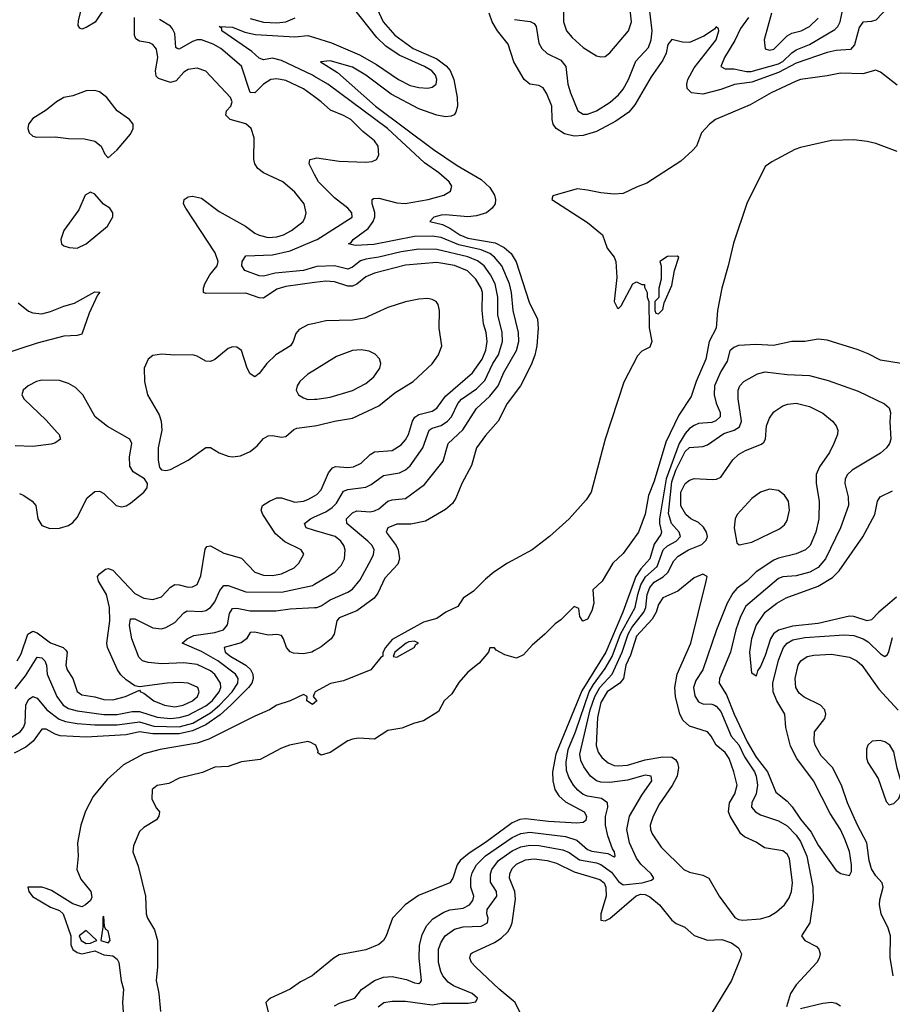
# Model space of a CAD drawing. Header units: inches. Extents: x 1603819 to 1745079, y 385938 to 533966.
# Tile 472 of 561: x 1618671 to 1622604, y 510982 to 515420. Entities that reach past the tile are written whole.
import ezdxf

# ---------------------------------------------------------------- set-up
doc = ezdxf.new("R2010")
doc.units = ezdxf.units.IN
doc.header["$MEASUREMENT"] = 0
doc.layers.add('B6511', color=7, linetype='Continuous')
doc.layers.add('B6521', color=7, linetype='Continuous')

msp = doc.modelspace()

# ---------------------------------------------------------------- linework, layer by layer
at = {"layer": 'B6511', "color": 5}
for points, elevation in [([(1619050, 515467.8), (1619011, 515409), (1618970, 515385), (1618950, 515377.2), (1618941.3, 515381.3), (1618933.4, 515393.4), (1618935.2, 515415.2), (1618973.7, 515570)], 380), ([(1620000, 514234.9), (1619870, 514217.2), (1619830, 514205.2), (1619770, 514165.4), (1619750, 514166.4), (1619690, 514187.4), (1619510, 514185.6), (1619499.5, 514190), (1619498.5, 514210), (1619505.2, 514230), (1619527.8, 514270), (1619560.2, 514310), (1619565.8, 514330), (1619551.9, 514370), (1619419.4, 514570), (1619408.9, 514590), (1619412.6, 514610), (1619430, 514621.1), (1619450, 514625.4), (1619490, 514615.7), (1619570, 514556.4), (1619688.9, 514488.9), (1619730, 514458.4), (1619750, 514448.4), (1619790, 514439.2), (1619830, 514441.3), (1619859.7, 514450), (1619895.1, 514470), (1619947.6, 514510), (1619958, 514530), (1619961.7, 514550), (1619952.9, 514590), (1619910, 514643.5), (1619856.8, 514690), (1619769.5, 514729.5), (1619743.2, 514750), (1619730.6, 514770), (1619726.1, 514790), (1619727.5, 514887.5), (1619713.5, 514930), (1619690.5, 514950.5), (1619619.3, 514970), (1619599.4, 514990), (1619602.6, 515010), (1619622.4, 515030), (1619628.4, 515050), (1619620.6, 515070), (1619510, 515188.7), (1619470, 515202.2), (1619430, 515196.3), (1619410, 515184.4), (1619375.7, 515144.3), (1619350, 515136.9), (1619295.6, 515155.6), (1619285, 515165), (1619282.5, 515190), (1619292.9, 515250), (1619286.7, 515286.7), (1619270, 515308.4), (1619255.9, 515315.9), (1619210, 515323.2), (1619194.2, 515334.2), (1619187.9, 515350), (1619188.3, 515430)], 380), ([(1620000, 515072.2), (1619950, 515109.3), (1619870, 515145.6), (1619830, 515154.3), (1619803.1, 515150), (1619770, 515129.9), (1619730, 515091.2), (1619710, 515091.9), (1619670.3, 515210.3), (1619577.3, 515290), (1619543.1, 515310), (1619490, 515329.4), (1619470, 515329.4), (1619450, 515322.3), (1619390, 515287.2), (1619380.7, 515290), (1619374.9, 515294.9), (1619370, 515357.6), (1619359.7, 515379.7), (1619350, 515391.1), (1619301.3, 515421.3)], 360), ([(1619710, 515425.1), (1619770, 515409.4), (1619830, 515406.8), (1619870, 515411.3), (1619912.1, 515427.9)], 360), ([(1620000, 515164.4), (1619990.4, 515170), (1619850, 515236), (1619810, 515246.2), (1619770, 515239.6), (1619750, 515246.9), (1619717.4, 515277.4), (1619582.2, 515370), (1619581.2, 515381.2), (1619569.4, 515390), (1619630, 515386.5), (1619684.7, 515364.7), (1619734, 515354), (1619910, 515343.5), (1619970, 515348.7), (1620000, 515339.6)], 340), ([(1620000, 514722.4), (1619975.4, 514770), (1619978, 514790), (1620000, 514795.1)], 360), ([(1620000, 514304.3), (1619950, 514289.7), (1619822.7, 514277.3), (1619770, 514264.7), (1619750, 514265.6), (1619684.7, 514290), (1619672, 514310), (1619672.9, 514330), (1619690, 514355.5), (1619810, 514359.9), (1619890, 514378.9), (1620000, 514425.3)], 360), ([(1618663.9, 514143.9), (1618710, 514106.9), (1618730, 514098.9), (1618770, 514095.1), (1618810, 514104.2), (1618870, 514128.7), (1618917.9, 514142.1), (1619010, 514194.3), (1619031.4, 514191.4), (1619021.4, 514178.6), (1618983.1, 514096.9), (1618950, 514002.9), (1618930, 513996.7), (1618870, 513993.1), (1618750, 513962.8), (1618589.3, 513910)], 380), ([(1620000, 514051.4), (1619970, 514045), (1619930, 514024.4), (1619914.7, 514005.3), (1619903.6, 513970), (1619891.7, 513950), (1619824.8, 513910), (1619784.2, 513870), (1619750, 513825.6), (1619730, 513809.8), (1619710, 513823.5), (1619696.3, 513850), (1619670, 513929.6), (1619650, 513944.4), (1619630, 513946), (1619610, 513937.6), (1619550, 513889), (1619530, 513879.1), (1619510, 513881.2), (1619470, 513904.2), (1619450, 513909.8), (1619370, 513908.8), (1619310, 513913.3), (1619270, 513906.6), (1619249.3, 513890.7), (1619231.2, 513850), (1619232.5, 513790), (1619246.4, 513730), (1619299.1, 513639.1), (1619308.6, 513610), (1619311, 513570), (1619294.2, 513490), (1619294.1, 513434.1), (1619301.2, 513401.2), (1619310, 513390.6), (1619330, 513388.8), (1619350, 513393.4), (1619430, 513434.4), (1619510, 513492.5), (1619530, 513492.4), (1619570, 513468.1), (1619610, 513452.6), (1619630, 513450.1), (1619665.1, 513454.9), (1619710, 513473.4), (1619741.1, 513498.9), (1619770, 513532.3), (1619790, 513544.4), (1619810, 513545.5), (1619850, 513538), (1619870, 513540.9), (1619906.6, 513573.4), (1619920.4, 513579.6), (1620000, 513589.3)], 420), ([(1620000, 513840.9), (1619970, 513822.3), (1619933.1, 513790), (1619920.8, 513770), (1619916.9, 513750), (1619927, 513730), (1619950, 513715.2), (1619970, 513708.4), (1620000, 513709.1)], 440), ([(1618670, 513284.1), (1618690, 513275.4), (1618726.7, 513250), (1618742.8, 513230), (1618752, 513170), (1618770, 513140.4), (1618806.7, 513126.7), (1618850, 513127.7), (1618890, 513139.6), (1618910, 513153.4), (1618930, 513176.4), (1618975, 513265), (1619010, 513293), (1619030, 513294.4), (1619050, 513284.4), (1619106, 513230), (1619130, 513223.7), (1619150, 513228.5), (1619170, 513240.4), (1619229.4, 513290), (1619245.1, 513310), (1619247, 513330), (1619232.7, 513350), (1619182.6, 513382.6), (1619167.6, 513407.6), (1619164.8, 513450), (1619175.6, 513510), (1619166.3, 513530), (1619066.5, 513586.5), (1619010.5, 513630.5), (1618954.6, 513730), (1618921.9, 513761.9), (1618890, 513779.8), (1618850, 513793.5), (1618770, 513795.6), (1618746.7, 513790), (1618708.8, 513770), (1618686.7, 513750), (1618679.5, 513730), (1618690.3, 513710), (1618790, 513615.2), (1618839.6, 513559.6), (1618847.8, 513550), (1618854, 513530), (1618829.1, 513510.9), (1618813.2, 513506.8), (1618730, 513496.8), (1618650, 513499.7)], 420), ([(1618659.9, 512530), (1618677.6, 512562.4), (1618708, 512650), (1618730, 512663.8), (1618750, 512657.1), (1618810, 512611.1), (1618866.7, 512590), (1618878.6, 512578.6), (1618883.9, 512570), (1618877.9, 512510), (1618883.9, 512490), (1618909.5, 512450), (1618930, 512391.6), (1618950, 512377), (1619010, 512368.7), (1619050, 512356.4), (1619090, 512355.2), (1619148.2, 512370), (1619210, 512398), (1619214.8, 512390), (1619230, 512385.2), (1619275.3, 512350), (1619322.6, 512330), (1619370, 512323.6), (1619406.9, 512330), (1619448.9, 512350), (1619472, 512370), (1619479.8, 512390), (1619474, 512410), (1619430, 512429), (1619390, 512432.7), (1619336, 512430), (1619210, 512412.8), (1619190, 512418), (1619150, 512445), (1619126.5, 512466.5), (1619111.3, 512490), (1619067, 512590), (1619063.9, 512610), (1619076.9, 512710), (1619075.6, 512770), (1619061.8, 512830), (1619026.4, 512890), (1619021.5, 512910), (1619030, 512922.7), (1619057.1, 512942.9), (1619070, 512946.2), (1619090, 512938.3), (1619190, 512833.1), (1619230, 512812.3), (1619270, 512806.1), (1619310, 512818.2), (1619350, 512861.7), (1619370, 512874), (1619390, 512873.5), (1619430, 512861.9), (1619450, 512863.2), (1619470, 512874.3), (1619487, 512913), (1619507, 513033), (1619514.8, 513045.2), (1619530, 513048.4), (1619590, 513015.6), (1619670, 512992.5), (1619730.1, 512930.1), (1619770, 512916.6), (1619810, 512915.3), (1619850, 512922.3), (1619907.1, 512950), (1619928.4, 512970), (1619951.1, 513011.1), (1619938.7, 513030), (1619866.3, 513066.3), (1619823, 513103), (1619766.1, 513190), (1619759.1, 513210), (1619765.3, 513230), (1619796.4, 513250), (1619830, 513264.4), (1619850, 513265), (1619910, 513245.6), (1619950, 513250.1), (1619970, 513257), (1620000, 513273.8)], 380), ([(1620000, 513118.4), (1619962, 513130), (1619954.2, 513150), (1619980.7, 513170), (1620000, 513178.8)], 360), ([(1618650, 512404.5), (1618696.8, 512463.2), (1618750, 512547), (1618770, 512543.9), (1618783.9, 512530), (1618790.8, 512510.8), (1618795.1, 512470), (1618838.2, 512370), (1618867, 512330), (1618890, 512316.1), (1618930, 512304.3), (1619050, 512288), (1619110, 512288.3), (1619178.1, 512301.9), (1619210, 512301.7), (1619290, 512275.8), (1619350, 512270.9), (1619390, 512274.2), (1619430, 512285.3), (1619510, 512326.8), (1619538.1, 512350), (1619570.2, 512390), (1619577.6, 512410), (1619576.3, 512430), (1619550, 512469.3), (1619530, 512485.7), (1619470, 512513.9), (1619410, 512520.8), (1619310, 512516.6), (1619250, 512522.9), (1619224.4, 512530), (1619207.5, 512547.5), (1619175.7, 512630), (1619165.3, 512690), (1619170, 512719.6), (1619190, 512720.1), (1619270, 512678.4), (1619310, 512673.8), (1619330, 512680.1), (1619370, 512703.7), (1619410, 512746.4), (1619425.1, 512754.9), (1619490, 512752.8), (1619510, 512757.3), (1619529.9, 512770.1), (1619550, 512796.9), (1619572.1, 512847.9), (1619590, 512869.4), (1619610, 512869.6), (1619690, 512841.1), (1619850, 512839.9), (1619990, 512869.4), (1620000, 512875.4)], 360), ([(1618608.7, 512170), (1618672.1, 512210), (1618687.7, 512230), (1618694.9, 512250), (1618698.4, 512330), (1618710, 512356.1), (1618730, 512370.1), (1618750, 512362.6), (1618793.4, 512310), (1618847.9, 512267.9), (1618876.4, 512256.4), (1618930, 512248), (1619010, 512241.8), (1619110, 512241.1), (1619210, 512254.9), (1619275.9, 512235.9), (1619390, 512233), (1619450.8, 512250), (1619530, 512295.6), (1619571, 512330), (1619628, 512390), (1619654.3, 512430), (1619655.1, 512450), (1619642.9, 512470), (1619563.2, 512530), (1619490, 512572.6), (1619402.4, 512610), (1619425.8, 512630), (1619455.1, 512644.9), (1619550, 512658.4), (1619589.5, 512670.5), (1619607.1, 512692.9), (1619616.1, 512743.9), (1619630, 512766.6), (1619650, 512768.2), (1619710, 512755.9), (1619825.1, 512754.9), (1619890, 512764.2), (1620000, 512770)], 340), ([(1620000, 512576.9), (1619987.8, 512570), (1619950, 512561.9), (1619905.1, 512565.1), (1619890, 512570.8), (1619872.6, 512590), (1619860.1, 512630), (1619850, 512644.2), (1619830, 512648.8), (1619790, 512646.1), (1619730, 512659.8), (1619710, 512657.8), (1619693, 512630), (1619669.2, 512610.8), (1619592, 512590), (1619596.3, 512570), (1619621.7, 512550), (1619690.1, 512510.1), (1619711.6, 512491.6), (1619722.1, 512470), (1619723.1, 512450), (1619716.3, 512430), (1619702.6, 512410), (1619622.4, 512330), (1619573.6, 512286.4), (1619510, 512242.4), (1619450, 512214.8), (1619390, 512200.6), (1619270, 512200.9), (1619210, 512210), (1619150, 512196.5), (1618970, 512186.9), (1618852.5, 512192.5), (1618830, 512199.9), (1618790, 512222.4), (1618770, 512222.9), (1618731.4, 512168.6), (1618698.3, 512141.7), (1618645.8, 512114.2)], 320), ([(1620000, 512341.6), (1619990, 512332.7), (1619964.9, 512350), (1619966, 512370), (1619950, 512378), (1619889.7, 512350.3), (1619830, 512330.3), (1619796.9, 512310), (1619730, 512281.2), (1619522.9, 512177.1), (1619470, 512159.4), (1619304.4, 512130), (1619230, 512111.2), (1619138.6, 512061.4), (1619064.5, 511995.5), (1619002, 511918), (1618966.8, 511853.2), (1618946, 511790), (1618930.8, 511710), (1618934.6, 511650), (1618928.8, 511590), (1618946.5, 511546.5), (1618990.6, 511490), (1618995.4, 511464.6), (1618989.6, 511450), (1618967.6, 511430), (1618950, 511420.7), (1618910, 511434.7), (1618814.3, 511494.3), (1618790, 511504.1), (1618769.9, 511510.1), (1618708, 511510), (1618711.5, 511490), (1618728.2, 511468.2), (1618810, 511419.7), (1618850, 511405.1), (1618867, 511390), (1618901.7, 511290), (1618901.8, 511250), (1618910, 511229.1), (1618930, 511215.4), (1618950, 511209.9), (1619010, 511222.4), (1619050, 511205.7), (1619090, 511199.8), (1619110, 511186), (1619117.3, 511170), (1619127.9, 511087.9), (1619138, 511050), (1619134, 510990), (1619147.3, 510792.7)], 280), ([(1620000, 512385), (1619994, 512370), (1620000, 512362.3)], 280), ([(1620000, 512152.9), (1619982.8, 512162.8), (1619970, 512166.6), (1619886.4, 512150), (1619850, 512136.4), (1619754.1, 512085.9), (1619670, 512074.7), (1619610, 512053.3), (1619550, 512051.2), (1619493.8, 512026.2), (1619390, 512001.1), (1619342.1, 511977.9), (1619290, 511969), (1619268.4, 511950), (1619266.7, 511906.7), (1619286.6, 511866.6), (1619301, 511850), (1619298, 511830), (1619286.8, 511813.2), (1619230, 511779.6), (1619210, 511760.9), (1619184.2, 511695.8), (1619180.8, 511670), (1619205.2, 511605.2), (1619236.9, 511470), (1619240.1, 511390), (1619246.8, 511370), (1619277.6, 511317.6), (1619291.5, 511270), (1619291.1, 511151.1), (1619285.7, 511090), (1619297.5, 511030), (1619305.4, 510950)], 280), ([(1620000, 511119.3), (1619989.4, 511110.6), (1619936.8, 511083.2), (1619890.2, 511049.8), (1619801.6, 511010), (1619790, 511000.5), (1619779.5, 510990), (1619815.2, 510850)], 320)]:
    msp.add_lwpolyline(points, dxfattribs=dict(at, elevation=elevation))
for points, elevation in [([(1619010, 515101.5), (1618970, 515100.3), (1618910, 515077.7), (1618870, 515068.9), (1618836, 515050), (1618790, 515013.1), (1618730, 514975.1), (1618710.3, 514950), (1618707.6, 514930), (1618714, 514910), (1618730, 514895.3), (1618746, 514890), (1618830, 514892.4), (1618890, 514884.5), (1618962.5, 514882.5), (1619010, 514872.2), (1619038, 514850), (1619054, 514814), (1619070, 514798), (1619110, 514833), (1619170, 514904.4), (1619182, 514930), (1619181.3, 514950), (1619165.6, 514970), (1619109.9, 515009.9), (1619063.1, 515070), (1619030, 515094.7)], 420), ([(1618990, 514642.4), (1618966, 514630), (1618937.5, 514562.5), (1618870.2, 514470), (1618855.3, 514430), (1618858.7, 514410), (1618870, 514400.9), (1618893, 514393), (1618930, 514391.1), (1618970, 514409.3), (1619065.7, 514490), (1619090.9, 514530.9), (1619091.1, 514550), (1619077.6, 514570), (1619048.9, 514588.9), (1619010, 514634.5)], 420), ([(1619050, 511377.2), (1619044.9, 511375.1), (1619046, 511330), (1619036, 511270), (1619070, 511259.5), (1619078, 511270), (1619075.8, 511284.2), (1619070, 511313.6), (1619058.6, 511318.6), (1619052.8, 511332.8)], 280), ([(1618970, 511314), (1618939.1, 511290), (1618948.4, 511270), (1618970, 511256.5), (1618990, 511257.1), (1619010, 511267.3), (1619018, 511270)], 280)]:
    msp.add_lwpolyline(points, close=True, dxfattribs=dict(at, elevation=elevation))
at = {"layer": 'B6521', "color": 5}
for points, elevation in [([(1620254.3, 515530), (1620308.2, 515410), (1620361.6, 515350), (1620443.9, 515290), (1620550, 515244.2), (1620592.4, 515212.4), (1620611, 515191), (1620627.6, 515150), (1620641.6, 515070), (1620643.1, 515030), (1620636.6, 515003.4), (1620628.2, 514991.8), (1620614.8, 514985.2), (1620590, 514981.7), (1620550, 514989.7), (1620470, 515018.8), (1620345, 515085), (1620230, 515170.8), (1620170, 515205.6), (1620070, 515234.1), (1620027, 515230), (1620102.7, 515182.7), (1620273.7, 515030), (1620535.4, 514835.4), (1620642.9, 514762.9), (1620750, 514699.3), (1620790, 514663.6), (1620810.7, 514630), (1620815.2, 514610), (1620813.2, 514590), (1620800.8, 514570), (1620774, 514550), (1620730, 514535.8), (1620690, 514531.2), (1620590, 514541.2), (1620570, 514538.7), (1620536.9, 514530), (1620519.5, 514510), (1620576.8, 514496.8), (1620610, 514480.3), (1620654.1, 514450), (1620690, 514436.2), (1620813.7, 514413.7), (1620854, 514394), (1620886.3, 514366.3), (1620908.4, 514328.4), (1620966.7, 514146.7), (1621004.8, 514070), (1621008, 514030), (1621000.9, 513950), (1620992.3, 513907.7), (1620975.4, 513864.6), (1620927.5, 513770), (1620868, 513690), (1620827.6, 513610), (1620770, 513546.4), (1620730, 513490.3), (1620707.4, 513410), (1620662.9, 513330), (1620636.5, 513263.5), (1620621.1, 513238.9), (1620590, 513212.6), (1620500.2, 513159.8), (1620433.4, 513146.6), (1620370, 513146.2), (1620329.8, 513130), (1620321.8, 513110), (1620367.8, 513050), (1620376.6, 513030), (1620382, 512990), (1620374.4, 512965.6), (1620316.7, 512903.3), (1620284.7, 512835.3), (1620267.8, 512812.2), (1620190, 512754.9), (1620110, 512723.9), (1620099.4, 512710), (1620087.4, 512650), (1620074.5, 512630), (1620030, 512593.9), (1620000, 512576.9)], 320), ([(1620000, 515339.6), (1620076.5, 515316.5), (1620202.2, 515262.2), (1620278.7, 515218.7), (1620378.4, 515150), (1620430, 515124.3), (1620470, 515114.6), (1620510, 515112.3), (1620530, 515115.6), (1620547.6, 515130), (1620551, 515150), (1620545.2, 515170), (1620528.3, 515190), (1620495, 515210), (1620380.4, 515260.4), (1620320.8, 515300.8), (1620280.5, 515340.5), (1620170, 515478.9)], 340), ([(1622590, 515481.2), (1622530, 515418.7), (1622510, 515412.1), (1622470, 515409.2), (1622454.7, 515385.3), (1622433.6, 515306.4), (1622414.4, 515285.6), (1622350, 515280.9), (1622310, 515273.1), (1622170, 515224.9), (1622090, 515182.3), (1621970, 515138.4), (1621891.8, 515128.2), (1621830, 515105.4), (1621750, 515085), (1621698.7, 515090), (1621679.5, 515110), (1621677.1, 515130), (1621681.6, 515150), (1621710, 515203.4), (1621809, 515330), (1621821.6, 515370), (1621819.6, 515379.6), (1621810, 515387.4), (1621802.9, 515377.1), (1621754.3, 515345.7), (1621690, 515317.7), (1621658.2, 515318.2), (1621609.2, 515330.8), (1621591.9, 515308.1), (1621584, 515270), (1621570, 515238), (1621516.8, 515163.2), (1621443.7, 515036.3), (1621416.4, 515003.6), (1621357.8, 514962.2), (1621270, 514917), (1621210, 514897.7), (1621170, 514895.2), (1621125.5, 514905.5), (1621087.8, 514930), (1621075.7, 514950), (1621071.1, 514970), (1621068.8, 515030), (1621046.5, 515086.5), (1621030, 515112.4), (1621010, 515123), (1620970, 515129.4), (1620944.3, 515150), (1620897.9, 515230), (1620872.9, 515310), (1620824.4, 515370), (1620800.4, 515410), (1620787, 515450)], 320), ([(1620901.2, 515421.2), (1620971.7, 515411.7), (1620990, 515403.6), (1620998.4, 515390), (1621010, 515314.9), (1621023.5, 515290), (1621047.6, 515267.6), (1621110, 515237.2), (1621131.9, 515210), (1621141, 515130), (1621152.5, 515090), (1621185.8, 515010), (1621210, 514993.8), (1621230, 514993.9), (1621270, 515009), (1621331.3, 515048.7), (1621370, 515081.5), (1621390, 515106.8), (1621414.1, 515150), (1621447.3, 515232.7), (1621504.4, 515295.6), (1621516.7, 515330), (1621521.8, 515370), (1621509.5, 515470.5)], 340), ([(1621121.9, 515470), (1621122.1, 515410), (1621134.8, 515370), (1621160, 515340), (1621210, 515295.3), (1621270, 515257.2), (1621290, 515252.2), (1621310, 515254.7), (1621330, 515270.2), (1621414.3, 515370), (1621427.9, 515410), (1621419, 515490)], 360), ([(1621954.8, 515430), (1621919, 515381), (1621893.8, 515326.2), (1621847.3, 515250), (1621830.4, 515210), (1621850, 515199), (1621890, 515199.3), (1621946.5, 515186.5), (1621966.7, 515186.7), (1622090, 515221), (1622110, 515231.5), (1622150, 515270.9), (1622170, 515284.6), (1622230, 515308.4), (1622344.5, 515375.5), (1622358.1, 515390), (1622367.9, 515410), (1622385.5, 515490)], 340), ([(1622059.1, 515450), (1622026.7, 515330), (1622030, 515288.7), (1622050, 515282.8), (1622070, 515287.9), (1622130, 515347.8), (1622150, 515358.9), (1622192.8, 515370), (1622230, 515389.5), (1622270, 515426.4)], 360), ([(1622625.2, 515125.2), (1622550, 515184.3), (1622530, 515192.8), (1622470, 515176.1), (1622370, 515179.8), (1622310, 515166.9), (1622190, 515150.5), (1622170, 515143.4), (1622057.7, 515090), (1621963, 515037), (1621807.1, 514970), (1621779.7, 514950), (1621742.9, 514910), (1621720.9, 514850), (1621702.7, 514830), (1621650, 514782), (1621497, 514683), (1621450, 514666), (1621390, 514636.3), (1621350, 514634), (1621290, 514639.3), (1621230, 514652.4), (1621182.9, 514657.1), (1621073.2, 514626.8), (1621069, 514610), (1621230, 514506), (1621297, 514450), (1621318, 514390), (1621349.3, 514350), (1621358, 514330), (1621361.5, 514258.5), (1621349.6, 514150), (1621363.1, 514123.1), (1621370, 514118), (1621382, 514130), (1621434, 514230), (1621450, 514238), (1621474, 514226), (1621486, 514226), (1621486, 514214), (1621498, 514190), (1621498, 514170), (1621506, 514150), (1621508.4, 514031.6), (1621519.3, 513970), (1621510, 513944.7), (1621474.6, 513925.4), (1621454.6, 513905.4), (1621393.6, 513786.4), (1621309.3, 513530), (1621246.6, 513290), (1621224.4, 513255.6), (1621147.6, 513170), (1621059.1, 513090), (1620980.2, 513030), (1620869.1, 512970), (1620807.8, 512930), (1620770, 512898.9), (1620716.3, 512843.7), (1620670, 512812.9), (1620644.6, 512775.4), (1620591.6, 512750), (1620550, 512720.7), (1620490, 512704), (1620350, 512626), (1620319, 512590), (1620308, 512568), (1620308, 512552), (1620296.4, 512543.6), (1620253.2, 512490), (1620130, 512440.7), (1620072.1, 512427.9), (1620002, 512390), (1620000, 512385)], 280), ([(1620000, 512770), (1620010, 512770.5), (1620030, 512777.9), (1620070, 512805.1), (1620150, 512839.8), (1620170, 512853), (1620204.6, 512895.4), (1620256.1, 512990), (1620265, 513010), (1620267.7, 513030), (1620258.8, 513050), (1620239.3, 513070), (1620144.5, 513150), (1620142.9, 513170), (1620170, 513196.8), (1620190, 513206.2), (1620250, 513202.2), (1620270, 513205.7), (1620290, 513215.9), (1620330.4, 513249.6), (1620350, 513256.6), (1620410, 513261.6), (1620495, 513325), (1620578.9, 513430), (1620602.3, 513510), (1620668.5, 513571.5), (1620730, 513667.8), (1620790, 513723.1), (1620827.5, 513770), (1620852.1, 513830), (1620910.2, 513929.8), (1620919.7, 513970), (1620919.5, 514010), (1620894.1, 514110), (1620887.2, 514190), (1620877.9, 514230), (1620843.4, 514310), (1620811.2, 514350), (1620790, 514366.1), (1620750, 514382.4), (1620650, 514406), (1620570, 514438.9), (1620530, 514445.2), (1620450, 514442.3), (1620266.2, 514406.2), (1620182.9, 514402.9), (1620152.3, 514410), (1620164.5, 514415.5), (1620173.1, 514430), (1620240.6, 514479.4), (1620264.1, 514510), (1620272, 514532), (1620271.8, 514551.8), (1620259.8, 514590), (1620258.7, 514610), (1620265.5, 514614.5), (1620290, 514615.3), (1620370, 514595.4), (1620408.2, 514591.8), (1620511.8, 514610), (1620581.6, 514630), (1620612.2, 514647.8), (1620617.6, 514670), (1620606, 514690), (1620559.4, 514730), (1620494.8, 514774.8), (1620328.9, 514930), (1620058.7, 515130), (1620000, 515164.4)], 340), ([(1620000, 514795.1), (1620010, 514797.5), (1620110, 514781.8), (1620230, 514777.8), (1620259.5, 514780.5), (1620279.5, 514790), (1620289.7, 514810), (1620285.8, 514850), (1620270, 514873.5), (1620216.5, 514916.5), (1620162.6, 514970), (1620130, 514988.8), (1620071.7, 515011.7), (1620029.8, 515050), (1620000, 515072.2)], 360), ([(1622626, 514826), (1622530, 514861.5), (1622490, 514870.9), (1622430, 514878), (1622330, 514876), (1622190, 514844), (1622164.9, 514835.1), (1622060.5, 514779.5), (1622030, 514758.3), (1621947.7, 514592.3), (1621887.5, 514412.5), (1621864.4, 514310), (1621834.7, 514210), (1621816.4, 514110), (1621809.4, 514030), (1621777.5, 513970), (1621763.6, 513890), (1621719.2, 513790), (1621697.7, 513722.3), (1621642, 513638), (1621583.5, 513516.5), (1621530, 513340.2), (1621504.7, 513275.3), (1621490, 513192.1), (1621459.2, 513110), (1621390, 513014.5), (1621344.3, 512970), (1621296, 512890), (1621254, 512850), (1621257.6, 512790), (1621250, 512755.3), (1621230, 512718), (1621208.7, 512708.7), (1621195.3, 512730), (1621190, 512766), (1621170, 512775.3), (1621110, 512715.3), (1621083.5, 512696.5), (1621038, 512650), (1620979.8, 512600.2), (1620942, 512558), (1620910, 512542), (1620857.5, 512557.5), (1620818.6, 512578.6), (1620810, 512588.7), (1620790, 512588.7), (1620783, 512570), (1620741, 512519.1), (1620690, 512479.5), (1620650, 512433.2), (1620618.5, 512381.5), (1620584.1, 512350), (1620558, 512302), (1620490, 512259.1), (1620450.6, 512250), (1620393.3, 512226.7), (1620330, 512215.7), (1620270, 512176.8), (1620197.9, 512182.1), (1620170, 512177.8), (1620150.2, 512170), (1620070, 512116.9), (1620030, 512105.2), (1620015.1, 512115.1), (1620016.2, 512123.8), (1620005, 512150), (1620000, 512152.9)], 280), ([(1620000, 514425.3), (1620011.2, 514430), (1620169.8, 514530), (1620167.1, 514550), (1620148.9, 514570), (1620090, 514617), (1620016.8, 514690), (1620000, 514722.4)], 360), ([(1620000, 513178.8), (1620050, 513201.5), (1620078.8, 513221.2), (1620098.4, 513241.6), (1620130, 513294.5), (1620150, 513302.9), (1620230, 513313.5), (1620255.1, 513324.9), (1620310, 513365.7), (1620382.8, 513377.2), (1620409.1, 513390.9), (1620430, 513408.7), (1620487.9, 513490), (1620515.9, 513570), (1620530, 513579.2), (1620570, 513591.6), (1620598.3, 513610), (1620616.1, 513630), (1620645.2, 513690), (1620661.8, 513710), (1620730, 513756.6), (1620766.4, 513793.6), (1620803.6, 513870), (1620829.3, 513910), (1620847.4, 513970), (1620845.3, 514010), (1620826.1, 514090), (1620826.3, 514170), (1620813.9, 514230), (1620792.9, 514270), (1620764.3, 514310), (1620733.6, 514333.6), (1620690.7, 514350.7), (1620550, 514384.1), (1620470, 514385.7), (1620390, 514374.4), (1620290, 514349.9), (1620230, 514340.8), (1620207.1, 514332.9), (1620170, 514304), (1620150, 514296), (1620090, 514310.6), (1620010, 514307.2), (1620000, 514304.3)], 360), ([(1620000, 513273.8), (1620010, 513279.4), (1620030, 513301.2), (1620062.5, 513377.5), (1620080.1, 513399.9), (1620094.1, 513405.9), (1620150, 513401), (1620175.6, 513404.4), (1620210, 513421.5), (1620250, 513460.7), (1620270, 513472.7), (1620350, 513478.6), (1620390, 513503.7), (1620410, 513526.3), (1620423.2, 513550), (1620440.5, 513610), (1620450.9, 513629.1), (1620470, 513640.1), (1620530, 513656.2), (1620550, 513668.5), (1620590, 513723.3), (1620712.1, 513827.9), (1620754.3, 513890), (1620771.6, 513930), (1620777.5, 513970), (1620772.9, 514010), (1620760.3, 514050), (1620754.5, 514110), (1620757.2, 514190), (1620750.2, 514210.2), (1620726, 514250), (1620688.4, 514288.4), (1620630, 514312.9), (1620550, 514325.6), (1620410, 514313.8), (1620270, 514277.1), (1620230, 514260.6), (1620190, 514228.8), (1620170, 514219.1), (1620150, 514218.6), (1620090, 514239.2), (1620050, 514241.7), (1620000, 514234.9)], 380), ([(1620000, 513589.3), (1620010, 513590.6), (1620090, 513611.1), (1620170, 513623.4), (1620290, 513680.4), (1620361.5, 513738.5), (1620443.9, 513790), (1620530, 513869.4), (1620557.5, 513910), (1620572.6, 513950), (1620560.5, 514030), (1620562.4, 514110), (1620557.2, 514137.2), (1620548.3, 514150), (1620530, 514159.1), (1620510, 514162.8), (1620470, 514159.9), (1620410, 514148.1), (1620330, 514123.2), (1620224.8, 514075.2), (1620170, 514065.6), (1620050, 514062.1), (1620000, 514051.4)], 420), ([(1622690, 513863.2), (1622550, 513884.8), (1622494.7, 513914.7), (1622450, 513932.8), (1622310, 513975.8), (1622270, 513979.7), (1622209.7, 513969.7), (1622150, 513969.7), (1622068.6, 513951.4), (1621990, 513955.5), (1621910, 513951.9), (1621890, 513943.1), (1621871.7, 513928.3), (1621858.7, 513881.3), (1621830, 513833.8), (1621801.8, 513770), (1621800.5, 513730), (1621810, 513692.3), (1621827.6, 513650), (1621827, 513630), (1621807.6, 513612.4), (1621790, 513605), (1621730, 513599.7), (1621710, 513590.7), (1621690, 513577.2), (1621670, 513554.9), (1621642.2, 513510), (1621583.8, 513350), (1621554.9, 513170), (1621554.8, 513150), (1621563.7, 513110), (1621559.9, 513100.1), (1621530, 513056.7), (1621510.2, 512989.8), (1621470, 512944.3), (1621448, 512910), (1621389.4, 512750), (1621312.7, 512570), (1621204.4, 512395.6), (1621086.5, 512110), (1621071.6, 512030), (1621072.9, 511990), (1621082.3, 511950), (1621101.3, 511921.3), (1621130, 511895.2), (1621214, 511850), (1621225.8, 511830), (1621222.2, 511810), (1621210, 511801), (1621181.2, 511798.8), (1621054.1, 511805.9), (1620950, 511817.9), (1620925.1, 511814.9), (1620890, 511800.3), (1620770, 511710.8), (1620696.2, 511663.8), (1620656.5, 511630), (1620641.8, 511610), (1620622.4, 511550), (1620610, 511529.8), (1620467.4, 511472.6), (1620408.1, 511430), (1620351.5, 511370), (1620322.6, 511290), (1620310.2, 511269.8), (1620290, 511251.3), (1620230, 511227.7), (1620110, 511205.1), (1620088.2, 511191.8), (1620000, 511119.3)], 320), ([(1620000, 513709.1), (1620010, 513709.3), (1620070, 513718.9), (1620170, 513749.3), (1620230, 513779.7), (1620267.1, 513810), (1620294.3, 513850), (1620298.9, 513870), (1620292.1, 513892.1), (1620273.2, 513913.2), (1620246, 513926), (1620210, 513932.6), (1620170, 513928.4), (1620098, 513902), (1620000, 513840.9)], 440), ([(1620090, 510974.8), (1620112.3, 510987.7), (1620181.7, 511010), (1620210.7, 511049.3), (1620270.3, 511090), (1620310, 511103.8), (1620350, 511108), (1620414.3, 511094.3), (1620450, 511079), (1620470, 511075.7), (1620477.6, 511082.4), (1620481.9, 511090), (1620470.5, 511190.5), (1620471.9, 511248.1), (1620484.8, 511295.2), (1620504.1, 511335.9), (1620532.3, 511367.7), (1620582.2, 511397.8), (1620610, 511408), (1620670, 511416.1), (1620697.2, 511430), (1620712.5, 511450), (1620716.8, 511470), (1620703.7, 511510), (1620704.1, 511550), (1620710, 511574), (1620729.2, 511610), (1620770, 511651.5), (1620890, 511733.3), (1620930, 511751.2), (1620970, 511757.6), (1621130, 511738.3), (1621181.3, 511721.3), (1621230, 511679.6), (1621250, 511672.5), (1621321.6, 511661.6), (1621350, 511646.9), (1621354.7, 511650), (1621351.1, 511670), (1621342.5, 511682.5), (1621321.6, 511741.6), (1621310.7, 511789.3), (1621311.3, 511828.7), (1621321.4, 511870), (1621319.4, 511890), (1621292.6, 511910), (1621230, 511919.6), (1621210, 511927.9), (1621186.6, 511946.6), (1621167.1, 511970), (1621145.6, 512005.6), (1621135.7, 512035.7), (1621133.7, 512073.7), (1621143.1, 512130), (1621175.5, 512210), (1621236.6, 512390), (1621256.1, 512423.9), (1621310, 512496.4), (1621340.7, 512550), (1621379, 512650), (1621444.7, 512770), (1621456.1, 512830), (1621470, 512873.5), (1621491.1, 512908.9), (1621544.5, 512955.5), (1621571.5, 513030), (1621590, 513049.2), (1621629.5, 513070), (1621649.5, 513090), (1621642.8, 513110), (1621607.9, 513150), (1621594.9, 513194.9), (1621610, 513336.8), (1621627.8, 513390), (1621670, 513474), (1621690, 513492.3), (1621750, 513496.5), (1621770, 513504.2), (1621844.3, 513555.7), (1621891.4, 513570), (1621915.3, 513584.7), (1621923.7, 513610), (1621909.4, 513710.6), (1621908.6, 513750), (1621916.9, 513770), (1621934.6, 513790), (1621996.3, 513823.7), (1622030, 513833.3), (1622130, 513821.5), (1622230, 513816.9), (1622313.8, 513793.8), (1622450, 513745.3), (1622568.6, 513688.6), (1622589.6, 513670), (1622594.7, 513650), (1622592.1, 513607.9), (1622597.2, 513530), (1622591.1, 513510), (1622576.9, 513490), (1622550, 513466), (1622422, 513390), (1622402.2, 513370), (1622391.6, 513350), (1622389.9, 513330), (1622405, 513270), (1622406.3, 513230), (1622369.9, 513130), (1622302.9, 512990), (1622270, 512951.4), (1622231.9, 512930), (1622170, 512912.9), (1622110, 512909.1), (1622090, 512900.8), (1621943.9, 512776.1), (1621919.9, 512730), (1621898.6, 512670), (1621874, 512570), (1621824.8, 512450), (1621823.6, 512430), (1621856.4, 512376.4), (1621891.1, 512290), (1621950, 512164.5), (1621990, 512096), (1622041, 512030), (1622078, 511938), (1622130, 511897), (1622152.8, 511872.8), (1622190, 511816.3), (1622237.9, 511757.9), (1622270, 511699.8), (1622350, 511585.2), (1622371.9, 511571.9), (1622410, 511562.7), (1622419.4, 511580.6), (1622419.3, 511610), (1622410, 511670.4), (1622390, 511727), (1622369.4, 511770), (1622322.8, 511842.8), (1622249, 511990), (1622173.6, 512090), (1622145.4, 512145.4), (1622123.9, 512230), (1622119.3, 512290), (1622082.4, 512350), (1622067.2, 512390), (1622065.3, 512430), (1622090, 512533.1), (1622112.7, 512590), (1622130.1, 512610), (1622155.8, 512624.2), (1622210, 512636.1), (1622387.3, 512647.3), (1622430, 512644.4), (1622472.9, 512630), (1622495.3, 512615.3), (1622550, 512561.5), (1622570.2, 512549.8), (1622581.5, 512558.5), (1622587.8, 512572.2), (1622604.3, 512635.7)], 340), ([(1620285.7, 510970), (1620311.5, 510990), (1620350, 510996.6), (1620410, 510996.8), (1620530, 510979.5), (1620572.5, 510987.5), (1620692.4, 510987.6), (1620727, 510993), (1620734.6, 511010), (1620710.2, 511030), (1620625.4, 511065.4), (1620602.3, 511082.3), (1620578.1, 511110), (1620568.1, 511130), (1620558.9, 511170), (1620558.2, 511230), (1620570, 511261.5), (1620588.8, 511290), (1620630, 511320.4), (1620670, 511331.6), (1620750, 511333.5), (1620778.5, 511350), (1620782.4, 511370), (1620776.3, 511390), (1620777.4, 511410), (1620821.5, 511470), (1620819.3, 511490), (1620793.2, 511533.2), (1620792.5, 511570), (1620799.1, 511590), (1620828.8, 511630), (1620890, 511673.6), (1620930, 511691.1), (1620970, 511699.2), (1621010, 511697.4), (1621118.9, 511678.9), (1621146.7, 511666.7), (1621193.8, 511633.8), (1621270, 511620.2), (1621290, 511611.5), (1621338, 511578), (1621370, 511535.3), (1621390, 511520.9), (1621476, 511530), (1621518.6, 511541.4), (1621529.1, 511550), (1621516.6, 511570), (1621470, 511613.9), (1621450, 511641), (1621419, 511710), (1621406.4, 511770), (1621418.9, 511830), (1621474.7, 511925.3), (1621519.6, 511990), (1621517.3, 512010), (1621490, 512014.4), (1621410, 511992.8), (1621330, 511982.4), (1621290, 511983), (1621270, 511988.7), (1621242.6, 512010), (1621212.9, 512052.9), (1621200.4, 512080.4), (1621195.7, 512110), (1621242, 512310), (1621262.3, 512370), (1621284.8, 512410), (1621341.4, 512470), (1621385.5, 512570), (1621412.8, 512650), (1621430, 512680.5), (1621484.4, 512750), (1621492.4, 512770), (1621498.9, 512830), (1621510, 512860.7), (1621530, 512884.1), (1621571.2, 512908.8), (1621591.9, 512928.1), (1621619.3, 512980.7), (1621637.7, 513002.3), (1621684.6, 513030), (1621745.4, 513054.6), (1621765.1, 513074.9), (1621770.1, 513090), (1621766, 513110), (1621753, 513133), (1621730, 513153.3), (1621696.2, 513170), (1621672.5, 513190), (1621650, 513228.8), (1621649.8, 513290), (1621670.2, 513330), (1621690, 513345), (1621710, 513351.9), (1621792.9, 513347.1), (1621810.8, 513349.2), (1621830, 513358.2), (1621884.4, 513435.6), (1621910, 513460.7), (1621941.3, 513478.7), (1622013.5, 513506.5), (1622024, 513516), (1622031.4, 513530), (1622036.3, 513590), (1622050, 513624.2), (1622070, 513652.4), (1622110, 513680.3), (1622132.4, 513687.6), (1622170, 513691.3), (1622230, 513677.3), (1622290, 513646.8), (1622334.7, 513610), (1622350.9, 513590), (1622357.6, 513570), (1622356.1, 513550), (1622340.7, 513510), (1622320.3, 513470), (1622275.5, 513404.5), (1622260.2, 513370), (1622260.2, 513330), (1622273.6, 513250), (1622272.1, 513170), (1622259.1, 513110), (1622233.1, 513050), (1622211.8, 513030), (1622170, 513012.2), (1622090, 512993.4), (1622070, 512984), (1621989.3, 512930.7), (1621950, 512890.8), (1621903.5, 512856.5), (1621884.2, 512835.8), (1621859.9, 512790), (1621811.4, 512670), (1621749.9, 512490.1), (1621718.6, 512441.4), (1621707.4, 512410), (1621713.1, 512373.1), (1621730, 512345.4), (1621750, 512336.2), (1621790, 512334.6), (1621801.5, 512330), (1621810, 512326.2), (1621830, 512302.6), (1621877.7, 512190), (1621911.1, 512151.1), (1621938, 512098), (1621982.1, 512030), (1621990.6, 512010), (1621995.3, 511970), (1621989.5, 511930), (1621969.9, 511890), (1621968.2, 511870), (1621986.4, 511850), (1622010, 511836.7), (1622090, 511809.3), (1622130, 511786.1), (1622170, 511743.7), (1622190, 511715.3), (1622217.6, 511650), (1622244.7, 511510), (1622247.4, 511452.6), (1622232.2, 511350), (1622194.3, 511290), (1622209.6, 511270), (1622262, 511242), (1622273.1, 511230), (1622278.4, 511210), (1622274, 511190), (1622262.9, 511170), (1622169.8, 511070), (1622144.1, 511030), (1622126, 510970)], 360), ([(1622622.3, 512817.7), (1622542.4, 512750), (1622510, 512714.4), (1622490, 512710.6), (1622430.6, 512730.6), (1622410, 512731.5), (1622270, 512698.8), (1622153.2, 512686.8), (1622090, 512668.6), (1622068.4, 512651.6), (1622054.8, 512630), (1622030, 512554.3), (1622010, 512504.2), (1621995.5, 512484.5), (1621990, 512461.2), (1621970, 512475.3), (1621961.5, 512570), (1621970, 512630.5), (1621990.6, 512690), (1622029.9, 512750), (1622082.9, 512790), (1622125.5, 512814.5), (1622270, 512866.4), (1622334.2, 512905.8), (1622364.5, 512935.5), (1622470, 513089.2), (1622524.2, 513190), (1622536.2, 513250), (1622548.8, 513270), (1622604.1, 513295.9)], 320), ([(1620000, 512875.4), (1620090.3, 512929.7), (1620119.3, 512960.7), (1620134.4, 512990), (1620137.5, 513030), (1620131.6, 513050), (1620118, 513070), (1620092.9, 513090), (1620000, 513118.4)], 360), ([(1622608.2, 511110), (1622593.5, 511193.5), (1622594.9, 511290), (1622584.8, 511324.8), (1622553.6, 511390), (1622546.1, 511430), (1622547.1, 511452.9), (1622562.7, 511510), (1622558, 511530), (1622530, 511561.2), (1622510, 511593.4), (1622499.6, 511630), (1622489.1, 511710), (1622446.9, 511790), (1622402.1, 511890), (1622374.3, 511970), (1622333.7, 512050), (1622282.7, 512102.7), (1622256.3, 512150), (1622251.1, 512170), (1622253.6, 512210), (1622299.7, 512270), (1622304.5, 512290), (1622300.2, 512310), (1622279.6, 512330), (1622206.8, 512366.8), (1622184.5, 512384.5), (1622169.4, 512410), (1622166.1, 512450), (1622178.7, 512510), (1622191.2, 512530), (1622219.5, 512550), (1622250, 512556.2), (1622330, 512560.2), (1622410, 512546.9), (1622443.5, 512530), (1622466.2, 512510), (1622542.9, 512402.9), (1622630, 512308.5)], 360), ([(1620000, 512362.3), (1620009.5, 512350), (1620000, 512341.6)], 280), ([(1620942.5, 510910), (1620904.2, 510990), (1620831.8, 511050), (1620727.2, 511150), (1620707, 511170), (1620698.7, 511190), (1620704.4, 511210), (1620710, 511214.3), (1620810, 511260.4), (1620840.4, 511279.6), (1620870, 511309.1), (1620883.2, 511330), (1620890.7, 511350), (1620904.8, 511455.2), (1620902.1, 511490), (1620878.3, 511550), (1620879.1, 511570), (1620890, 511593.9), (1620910, 511614.4), (1620950, 511633.4), (1620990, 511637.5), (1621048, 511630), (1621090, 511617.8), (1621170, 511579), (1621285.1, 511545.1), (1621304.7, 511530), (1621312.8, 511510), (1621314.1, 511470), (1621289.9, 511390), (1621290, 511361.1), (1621310, 511357.6), (1621330, 511369), (1621448.6, 511471.4), (1621470, 511477.8), (1621490, 511476.5), (1621510, 511466.1), (1621554, 511430), (1621610, 511361.4), (1621630, 511346.9), (1621669.2, 511329.2), (1621710, 511291.7), (1621770, 511271), (1621834.5, 511274.5), (1621879.1, 511259.1), (1621910, 511236), (1621923.7, 511210), (1621919.5, 511190), (1621878.7, 511090), (1621790, 510944)], 380), ([(1622190, 510963.5), (1622290, 510987.2), (1622330, 510992), (1622350, 510987.7), (1622370, 510974.8)], 360)]:
    msp.add_lwpolyline(points, dxfattribs=dict(at, elevation=elevation))
for points, elevation in [([(1621633.7, 514353.7), (1621590, 514352.2), (1621556, 514330), (1621562, 514310), (1621562, 514250), (1621552, 514210), (1621552, 514168), (1621534, 514150), (1621534, 514110), (1621538, 514098), (1621550, 514094), (1621570, 514114), (1621575.3, 514144.7), (1621610, 514222), (1621622, 514290), (1621641.2, 514350)], 280), ([(1622050, 513304.5), (1622010.2, 513289.8), (1621970, 513261.3), (1621904.9, 513190), (1621895.6, 513170), (1621890.3, 513130.3), (1621902.3, 513062.3), (1621913.4, 513053.4), (1621970, 513065.5), (1622095.3, 513124.7), (1622117, 513143), (1622130, 513163), (1622140.7, 513210), (1622135.8, 513250), (1622117.7, 513277.7), (1622090, 513298.2)], 380), ([(1621750, 512920.9), (1621710, 512904.2), (1621636.3, 512843.7), (1621570, 512814), (1621550, 512783.5), (1621539.9, 512750), (1621521.2, 512718.8), (1621450, 512641.3), (1621423.8, 512556.2), (1621402.9, 512510), (1621391.3, 512450), (1621375.3, 512430), (1621318.8, 512390), (1621290, 512343), (1621274.6, 512274.6), (1621268.1, 512148.1), (1621277.9, 512117.9), (1621294.1, 512094.1), (1621322.6, 512070), (1621350, 512059.1), (1621370, 512056.5), (1621410, 512060.7), (1621490, 512083.5), (1621570, 512097.1), (1621610, 512095.3), (1621625.8, 512085.8), (1621635.8, 512070), (1621639.8, 512050), (1621634, 512010), (1621612.1, 511967.9), (1621554.2, 511885.8), (1621525.3, 511830), (1621512.6, 511790), (1621513.5, 511770), (1621520.5, 511750), (1621562.2, 511690), (1621664.2, 511590), (1621690, 511578), (1621750, 511564.2), (1621777.1, 511550), (1621823.6, 511470), (1621893.5, 511373.5), (1621910, 511364.4), (1621930, 511361.5), (1622010, 511367.9), (1622050, 511379), (1622081.2, 511398.8), (1622117, 511430), (1622138.3, 511461.7), (1622149, 511491), (1622153.2, 511530), (1622139.7, 511639.7), (1622130, 511658.8), (1622110, 511673.4), (1622027.7, 511687.7), (1621990, 511712.8), (1621936.9, 511736.9), (1621920.8, 511750), (1621872.3, 511830), (1621864.7, 511850), (1621870.4, 511890), (1621894.1, 511930), (1621904.1, 511970), (1621890, 512029.6), (1621867.9, 512090), (1621850, 512117.3), (1621809, 512150), (1621787.8, 512190), (1621770.4, 512210.4), (1621690, 512235.9), (1621661.2, 512261.2), (1621646.4, 512290), (1621625.8, 512370), (1621624, 512410), (1621633.9, 512470), (1621694.8, 512610), (1621765.1, 512890), (1621769, 512910)], 380), ([(1620450, 512619), (1620424, 512616), (1620412, 512610), (1620362, 512570), (1620354, 512550), (1620370, 512546.8), (1620448.7, 512590), (1620456, 512604), (1620468, 512610)], 280), ([(1622549.1, 512170.9), (1622512.5, 512167.5), (1622493.7, 512150), (1622487.4, 512132.6), (1622487.3, 512092.7), (1622492.6, 512072.6), (1622540.2, 512000.2), (1622576, 511896), (1622590, 511880.5), (1622610, 511886.7), (1622633.1, 511910), (1622648.5, 511950), (1622648.4, 511970), (1622625.8, 512045.8), (1622610, 512119.5), (1622591.8, 512150), (1622570, 512164.5)], 380)]:
    msp.add_lwpolyline(points, close=True, dxfattribs=dict(at, elevation=elevation))

doc.saveas('drawing.dxf')
